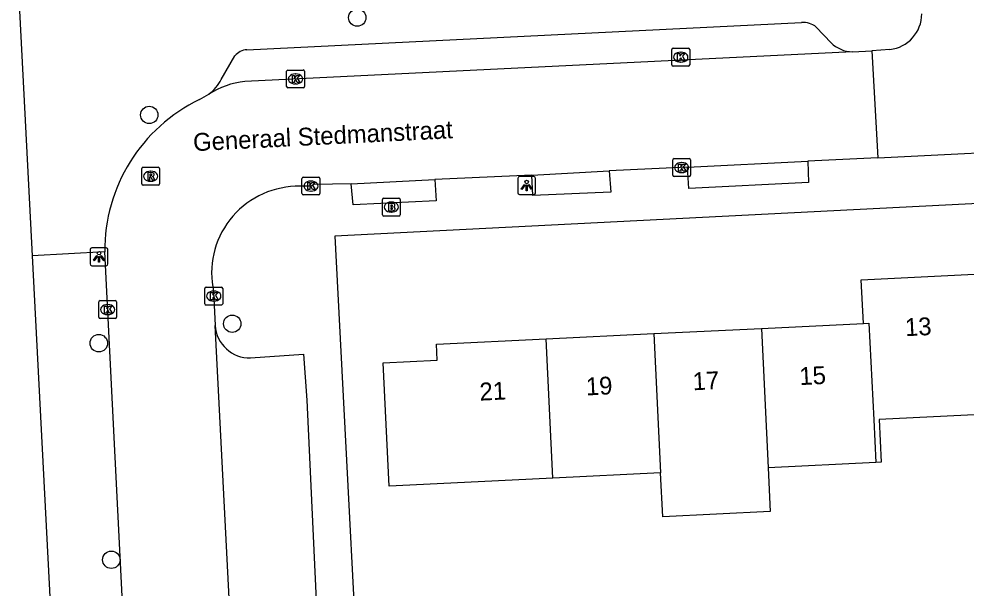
# Model space of a CAD drawing. Extents: x 161084 to 161928, y 385355 to 386522.
# Drawn here: x 161302.4 to 161355.5, y 386277.9 to 386309.8 of the extents above; entities that cross this region are included whole.
import ezdxf

# ---------------------------------------------------------------- set-up
doc = ezdxf.new("R2010")
doc.units = 0
for name, color, linetype in [('IMGEO_Boom', 7, 'Continuous'), ('IMGEO_Brandkraan', 7, 'Continuous'), ('IMGEO_Kolk', 7, 'Continuous'), ('IMGEO_Lichtpunt', 7, 'Continuous'), ('IMGEO_Openbare_ruimte_label', 7, 'Continuous'), ('IMGEO_Pand', 7, 'Continuous'), ('IMGEO_Pand_nummerreeks', 7, 'Continuous'), ('IMGEO_Rijbaan_lokaal_open', 7, 'Continuous'), ('IMGEO_Rioolput', 7, 'Continuous'), ('IMGEO_Voetpad_open', 7, 'Continuous')]:
    doc.layers.add(name, color=color, linetype=linetype)

msp = doc.modelspace()

# ---------------------------------------------------------------- linework, layer by layer
at = {"layer": 'IMGEO_Boom'}
for centre in [(161321.377, 386309.851), (161309.715, 386304.394), (161314.368, 386292.688), (161306.888, 386291.597), (161307.592, 386279.455)]:
    msp.add_circle(centre, 0.489, dxfattribs=at)
at = {"layer": 'IMGEO_Brandkraan'}
for p, q in [((161322.787, 386298.799), (161322.787, 386299.651)), ((161322.862, 386299.725), (161323.714, 386299.725)), ((161323.788, 386299.651), (161323.788, 386298.799)), ((161323.275, 386299.505), (161323.3, 386299.505)), ((161323.714, 386298.725), (161322.862, 386298.725)), ((161323.298, 386298.945), (161323.273, 386298.945))]:
    msp.add_line(p, q, dxfattribs=at)
for points in [[(161322.787, 386298.799), (161322.787, 386299.651)], [(161322.862, 386299.725), (161323.714, 386299.725)], [(161323.788, 386299.651), (161323.788, 386298.799)], [(161323.135, 386299.425), (161323.135, 386299.025), (161323.348, 386299.025)], [(161323.366, 386299.425), (161323.135, 386299.425)], [(161323.314, 386299.344), (161323.26, 386299.344), (161323.26, 386299.268)], [(161323.26, 386299.268), (161323.313, 386299.268)], [(161323.322, 386299.192), (161323.26, 386299.192), (161323.26, 386299.111)], [(161323.26, 386299.111), (161323.322, 386299.111)], [(161323.714, 386298.725), (161322.862, 386298.725)]]:
    msp.add_lwpolyline(points, dxfattribs=at)
for centre, radius, start, end in [((161322.864, 386299.649), 0.0765, 91.552, 178.448), ((161322.864, 386299.649), 0.0765, 91.552, 178.448), ((161323.712, 386299.649), 0.0765, 1.552, 88.448), ((161323.712, 386299.649), 0.0765, 1.552, 88.448), ((161323.315, 386299.306), 0.0379, 267.8285, 90.9355), ((161323.323, 386299.151), 0.0404, 269.8759, 90.5077), ((161323.37, 386299.28), 0.145, 59.4692, 91.5367), ((161323.395, 386299.327), 0.0922, 285.5137, 58.1501), ((161323.4, 386299.135), 0.105, 301.3115, 78.989), ((161322.864, 386298.801), 0.0765, 181.552, 268.448), ((161322.864, 386298.801), 0.0765, 181.552, 268.448), ((161323.354, 386299.276), 0.251, 268.6676, 293.5347), ((161323.712, 386298.801), 0.0765, 271.552, 358.448), ((161323.712, 386298.801), 0.0765, 271.552, 358.448)]:
    msp.add_arc(centre, radius, start, end, dxfattribs=at)
for centre, major_axis, ratio, start_param, end_param in [((161323.274, 386299.225), (-0.387, 0.002), 0.722429, 4.712389, 7.853982), ((161323.299, 386299.225), (-0.39, 0.002), 0.717154, 1.570796, 4.712389)]:
    msp.add_ellipse(centre, major_axis=major_axis, ratio=ratio, start_param=start_param, end_param=end_param, dxfattribs=at)
at = {"layer": 'IMGEO_Kolk'}
for p, q in [((161339.092, 386308.132), (161339.944, 386308.132)), ((161339.017, 386307.206), (161339.017, 386308.058)), ((161339.505, 386307.912), (161339.53, 386307.912)), ((161340.018, 386308.058), (161340.018, 386307.206)), ((161339.944, 386307.132), (161339.092, 386307.132)), ((161339.528, 386307.352), (161339.503, 386307.352)), ((161317.418, 386305.986), (161317.418, 386306.838)), ((161317.493, 386306.912), (161318.345, 386306.912)), ((161317.906, 386306.692), (161317.931, 386306.692)), ((161318.419, 386306.838), (161318.419, 386305.986)), ((161317.929, 386306.132), (161317.904, 386306.132)), ((161318.345, 386305.912), (161317.493, 386305.912)), ((161339.067, 386301.016), (161339.067, 386301.868)), ((161339.142, 386301.942), (161339.994, 386301.942)), ((161340.068, 386301.868), (161340.068, 386301.016)), ((161339.555, 386301.722), (161339.58, 386301.722)), ((161318.28, 386299.98), (161318.28, 386300.832)), ((161318.355, 386300.906), (161319.207, 386300.906)), ((161318.768, 386300.686), (161318.793, 386300.686)), ((161319.281, 386300.832), (161319.281, 386299.98)), ((161339.994, 386300.942), (161339.142, 386300.942)), ((161339.578, 386301.162), (161339.553, 386301.162)), ((161319.207, 386299.906), (161318.355, 386299.906)), ((161318.791, 386300.126), (161318.766, 386300.126)), ((161312.834, 386293.811), (161312.834, 386294.663)), ((161312.909, 386294.737), (161313.761, 386294.737)), ((161313.322, 386294.517), (161313.347, 386294.517)), ((161313.835, 386294.663), (161313.835, 386293.811)), ((161306.886, 386293.056), (161306.886, 386293.908)), ((161306.961, 386293.982), (161307.813, 386293.982)), ((161307.887, 386293.908), (161307.887, 386293.056)), ((161313.345, 386293.957), (161313.32, 386293.957)), ((161307.374, 386293.762), (161307.399, 386293.762)), ((161313.761, 386293.737), (161312.909, 386293.737)), ((161307.813, 386292.982), (161306.961, 386292.982)), ((161307.397, 386293.202), (161307.372, 386293.202))]:
    msp.add_line(p, q, dxfattribs=at)
for points in [[(161339.092, 386308.132), (161339.944, 386308.132)], [(161339.017, 386307.206), (161339.017, 386308.058)], [(161339.338, 386307.832), (161339.461, 386307.832), (161339.461, 386307.681), (161339.591, 386307.832), (161339.755, 386307.832), (161339.609, 386307.681), (161339.762, 386307.432), (161339.61, 386307.432), (161339.525, 386307.596), (161339.461, 386307.529), (161339.461, 386307.432), (161339.338, 386307.432), (161339.338, 386307.832)], [(161340.018, 386308.058), (161340.018, 386307.206)], [(161339.944, 386307.132), (161339.092, 386307.132)], [(161317.418, 386305.986), (161317.418, 386306.838)], [(161317.493, 386306.912), (161318.345, 386306.912)], [(161317.739, 386306.612), (161317.862, 386306.612), (161317.862, 386306.461), (161317.992, 386306.612), (161318.156, 386306.612), (161318.01, 386306.461), (161318.163, 386306.212), (161318.011, 386306.212), (161317.926, 386306.376), (161317.862, 386306.309), (161317.862, 386306.212), (161317.739, 386306.212), (161317.739, 386306.612)], [(161318.419, 386306.838), (161318.419, 386305.986)], [(161318.345, 386305.912), (161317.493, 386305.912)], [(161339.067, 386301.016), (161339.067, 386301.868)], [(161339.142, 386301.942), (161339.994, 386301.942)], [(161340.068, 386301.868), (161340.068, 386301.016)], [(161339.388, 386301.642), (161339.511, 386301.642), (161339.511, 386301.491), (161339.641, 386301.642), (161339.805, 386301.642), (161339.659, 386301.491), (161339.812, 386301.242), (161339.66, 386301.242), (161339.575, 386301.406), (161339.511, 386301.339), (161339.511, 386301.242), (161339.388, 386301.242), (161339.388, 386301.642)], [(161318.28, 386299.98), (161318.28, 386300.832)], [(161318.355, 386300.906), (161319.207, 386300.906)], [(161319.281, 386300.832), (161319.281, 386299.98)], [(161339.994, 386300.942), (161339.142, 386300.942)], [(161318.601, 386300.606), (161318.724, 386300.606), (161318.724, 386300.455), (161318.854, 386300.606), (161319.018, 386300.606), (161318.872, 386300.455), (161319.025, 386300.206), (161318.873, 386300.206), (161318.788, 386300.37), (161318.724, 386300.303), (161318.724, 386300.206), (161318.601, 386300.206), (161318.601, 386300.606)], [(161319.207, 386299.906), (161318.355, 386299.906)], [(161312.834, 386293.811), (161312.834, 386294.663)], [(161312.909, 386294.737), (161313.761, 386294.737)], [(161313.155, 386294.437), (161313.278, 386294.437), (161313.278, 386294.286), (161313.408, 386294.437), (161313.572, 386294.437), (161313.426, 386294.286), (161313.579, 386294.037), (161313.427, 386294.037), (161313.342, 386294.201), (161313.278, 386294.134), (161313.278, 386294.037), (161313.155, 386294.037), (161313.155, 386294.437)], [(161313.835, 386294.663), (161313.835, 386293.811)], [(161306.886, 386293.056), (161306.886, 386293.908)], [(161306.961, 386293.982), (161307.813, 386293.982)], [(161307.887, 386293.908), (161307.887, 386293.056)], [(161307.207, 386293.682), (161307.33, 386293.682), (161307.33, 386293.531), (161307.46, 386293.682), (161307.624, 386293.682), (161307.478, 386293.531), (161307.631, 386293.282), (161307.479, 386293.282), (161307.394, 386293.446), (161307.33, 386293.379), (161307.33, 386293.282), (161307.207, 386293.282), (161307.207, 386293.682)], [(161313.761, 386293.737), (161312.909, 386293.737)], [(161307.813, 386292.982), (161306.961, 386292.982)]]:
    msp.add_lwpolyline(points, dxfattribs=at)
for centre, start, end in [((161339.094, 386308.056), 91.552, 178.448), ((161339.094, 386308.056), 91.552, 178.448), ((161339.942, 386308.056), 1.552, 88.448), ((161339.942, 386308.056), 1.552, 88.448), ((161339.094, 386307.208), 181.552, 268.448), ((161339.094, 386307.208), 181.552, 268.448), ((161339.942, 386307.208), 271.552, 358.448), ((161339.942, 386307.208), 271.552, 358.448), ((161317.495, 386306.836), 91.552, 178.448), ((161317.495, 386306.836), 91.552, 178.448), ((161318.343, 386306.836), 1.552, 88.448), ((161318.343, 386306.836), 1.552, 88.448), ((161317.495, 386305.988), 181.552, 268.448), ((161317.495, 386305.988), 181.552, 268.448), ((161318.343, 386305.988), 271.552, 358.448), ((161318.343, 386305.988), 271.552, 358.448), ((161339.144, 386301.866), 91.552, 178.448), ((161339.144, 386301.866), 91.552, 178.448), ((161339.992, 386301.866), 1.552, 88.448), ((161339.992, 386301.866), 1.552, 88.448), ((161318.357, 386300.83), 91.552, 178.448), ((161318.357, 386300.83), 91.552, 178.448), ((161319.205, 386300.83), 1.552, 88.448), ((161319.205, 386300.83), 1.552, 88.448), ((161339.144, 386301.018), 181.552, 268.448), ((161339.144, 386301.018), 181.552, 268.448), ((161339.992, 386301.018), 271.552, 358.448), ((161339.992, 386301.018), 271.552, 358.448), ((161318.357, 386299.982), 181.552, 268.448), ((161318.357, 386299.982), 181.552, 268.448), ((161319.205, 386299.982), 271.552, 358.448), ((161319.205, 386299.982), 271.552, 358.448), ((161312.911, 386294.661), 91.552, 178.448), ((161312.911, 386294.661), 91.552, 178.448), ((161313.759, 386294.661), 1.552, 88.448), ((161313.759, 386294.661), 1.552, 88.448), ((161306.963, 386293.906), 91.552, 178.448), ((161306.963, 386293.906), 91.552, 178.448), ((161307.811, 386293.906), 1.552, 88.448), ((161307.811, 386293.906), 1.552, 88.448), ((161312.911, 386293.813), 181.552, 268.448), ((161312.911, 386293.813), 181.552, 268.448), ((161313.759, 386293.813), 271.552, 358.448), ((161313.759, 386293.813), 271.552, 358.448), ((161306.963, 386293.058), 181.552, 268.448), ((161306.963, 386293.058), 181.552, 268.448), ((161307.811, 386293.058), 271.552, 358.448), ((161307.811, 386293.058), 271.552, 358.448)]:
    msp.add_arc(centre, 0.0765, start, end, dxfattribs=at)
for centre, major_axis, ratio, start_param, end_param in [((161339.504, 386307.632), (-0.387, 0.002), 0.722429, 4.712389, 7.853982), ((161339.529, 386307.632), (-0.39, 0.002), 0.717154, 1.570796, 4.712389), ((161317.905, 386306.412), (-0.387, 0.002), 0.722429, 4.712389, 7.853982), ((161317.93, 386306.412), (-0.39, 0.002), 0.717154, 1.570796, 4.712389), ((161339.554, 386301.442), (-0.387, 0.002), 0.722429, 4.712389, 7.853982), ((161339.579, 386301.442), (-0.39, 0.002), 0.717154, 1.570796, 4.712389), ((161318.767, 386300.406), (-0.387, 0.002), 0.722429, 4.712389, 7.853982), ((161318.792, 386300.406), (-0.39, 0.002), 0.717154, 1.570796, 4.712389), ((161313.321, 386294.237), (-0.387, 0.002), 0.722429, 4.712389, 7.853982), ((161313.346, 386294.237), (-0.39, 0.002), 0.717154, 1.570796, 4.712389), ((161307.373, 386293.482), (-0.387, 0.002), 0.722429, 4.712389, 7.853982), ((161307.398, 386293.482), (-0.39, 0.002), 0.717154, 1.570796, 4.712389)]:
    msp.add_ellipse(centre, major_axis=major_axis, ratio=ratio, start_param=start_param, end_param=end_param, dxfattribs=at)
at = {"layer": 'IMGEO_Lichtpunt'}
for p, q in [((161330.376, 386300.838), (161330.376, 386300.031)), ((161330.376, 386300.838), (161330.376, 386300.031)), ((161331.278, 386300.933), (161330.47, 386300.933)), ((161331.278, 386300.933), (161330.47, 386300.933)), ((161331.372, 386300.031), (161331.372, 386300.838)), ((161331.372, 386300.031), (161331.372, 386300.838)), ((161330.47, 386299.937), (161331.278, 386299.937)), ((161330.47, 386299.937), (161331.278, 386299.937)), ((161306.402, 386296.844), (161306.402, 386296.037)), ((161306.402, 386296.844), (161306.402, 386296.037)), ((161307.304, 386296.939), (161306.496, 386296.939)), ((161307.304, 386296.939), (161306.496, 386296.939)), ((161307.398, 386296.037), (161307.398, 386296.844)), ((161307.398, 386296.037), (161307.398, 386296.844)), ((161306.496, 386295.943), (161307.304, 386295.943)), ((161306.496, 386295.943), (161307.304, 386295.943))]:
    msp.add_line(p, q, dxfattribs=at)
for points in [[(161330.75, 386300.502), (161330.789, 386300.474), (161330.601, 386300.212), (161330.563, 386300.239), (161330.75, 386300.502)], [(161330.852, 386300.454), (161330.899, 386300.454), (161330.899, 386300.132), (161330.852, 386300.132), (161330.852, 386300.454)], [(161330.962, 386300.474), (161331, 386300.501), (161331.187, 386300.239), (161331.148, 386300.211), (161330.962, 386300.474)], [(161306.776, 386296.508), (161306.815, 386296.48), (161306.627, 386296.218), (161306.589, 386296.245), (161306.776, 386296.508)], [(161306.878, 386296.46), (161306.925, 386296.46), (161306.925, 386296.138), (161306.878, 386296.138), (161306.878, 386296.46)], [(161306.988, 386296.48), (161307.026, 386296.507), (161307.213, 386296.245), (161307.174, 386296.217), (161306.988, 386296.48)]]:
    msp.add_lwpolyline(points, dxfattribs=at)
for centre in [(161330.875, 386300.636), (161306.901, 386296.642)]:
    msp.add_circle(centre, 0.0994, dxfattribs=at)
for centre, start, end in [((161330.47, 386300.838), 90, 180), ((161330.47, 386300.838), 90, 180), ((161331.278, 386300.838), 0, 90), ((161331.278, 386300.838), 0, 90), ((161330.47, 386300.031), 180, 270), ((161330.47, 386300.031), 180, 270), ((161331.278, 386300.031), 270, 0), ((161331.278, 386300.031), 270, 360), ((161306.496, 386296.844), 90, 180), ((161306.496, 386296.844), 90, 180), ((161307.304, 386296.844), 0, 90), ((161307.304, 386296.844), 0, 90), ((161306.496, 386296.037), 180, 270), ((161306.496, 386296.037), 180, 270), ((161307.304, 386296.037), 270, 0), ((161307.304, 386296.037), 270, 360)]:
    msp.add_arc(centre, 0.0946, start, end, dxfattribs=at)
at = {"layer": 'IMGEO_Pand'}
for points in [[(161349.758, 386292.703), (161349.639, 386295.151), (161355.982, 386295.459)], [(161344.036, 386292.425), (161349.758, 386292.703)], [(161349.758, 386292.703), (161350.069, 386292.72), (161350.332, 386287.298), (161350.448, 386284.909)], [(161338.004, 386292.132), (161344.036, 386292.425)], [(161344.036, 386292.425), (161344.416, 386284.616)], [(161332.352, 386284.031), (161328.159, 386283.827), (161323.164, 386283.584), (161322.828, 386290.492), (161325.862, 386290.64), (161325.819, 386291.54), (161331.972, 386291.839)], [(161331.972, 386291.839), (161338.004, 386292.132)], [(161332.352, 386284.031), (161331.972, 386291.839)], [(161338.004, 386292.132), (161338.384, 386284.323)], [(161356.365, 386287.594), (161350.639, 386287.316), (161350.756, 386284.924), (161350.448, 386284.909)], [(161350.448, 386284.909), (161344.416, 386284.616)], [(161338.384, 386284.323), (161332.352, 386284.031)], [(161344.416, 386284.616), (161344.535, 386282.157), (161338.503, 386281.864), (161338.384, 386284.323)]]:
    msp.add_lwpolyline(points, dxfattribs=at)
at = {"layer": 'IMGEO_Rijbaan_lokaal_open'}
for points in [[(161349.142, 386307.927), (161315.077, 386306.274)], [(161349.142, 386307.927), (161350.231, 386307.996)], [(161351.237, 386308.063), (161350.231, 386307.996)], [(161350.231, 386307.996), (161350.559, 386301.992)], [(161312.542, 386305.254), (161313.048, 386305.552)], [(161350.559, 386301.992), (161371.543, 386303.037)], [(161339.893, 386301.457), (161346.632, 386301.797)], [(161350.559, 386301.992), (161346.632, 386301.797)], [(161331.171, 386301.021), (161335.51, 386301.26)], [(161339.893, 386301.457), (161335.51, 386301.26)], [(161321.034, 386300.537), (161325.724, 386300.778)], [(161331.171, 386301.021), (161325.724, 386300.778)], [(161321.034, 386300.537), (161318.943, 386300.488), (161318.781, 386300.406), (161317.906, 386300.392)], [(161308.234, 386276.664), (161307.225, 386296.71)], [(161313.323, 386294.484), (161313.417, 386292.587)], [(161314.755, 386266.39), (161313.417, 386292.587)]]:
    msp.add_lwpolyline(points, dxfattribs=at)
for centre, radius, start, end in [((161351.016, 386310.065), 2.014, 276.306, 359.7704), ((161315.607, 386301.572), 4.732, 96.4348, 122.7404), ((161316.587, 386296.81), 9.363, 115.5986, 180.6128), ((161318.083, 386295.523), 4.872, 92.0803, 192.3162)]:
    msp.add_arc(centre, radius, start, end, dxfattribs=at)
at = {"layer": 'IMGEO_Rioolput'}
for p, q in [((161309.296, 386300.531), (161309.296, 386301.383)), ((161309.371, 386301.457), (161310.223, 386301.457)), ((161309.784, 386301.237), (161309.809, 386301.237)), ((161310.297, 386301.383), (161310.297, 386300.531)), ((161309.807, 386300.677), (161309.782, 386300.677)), ((161310.223, 386300.457), (161309.371, 386300.457))]:
    msp.add_line(p, q, dxfattribs=at)
for points in [[(161309.296, 386300.531), (161309.296, 386301.383)], [(161309.371, 386301.457), (161310.223, 386301.457)], [(161310.297, 386301.383), (161310.297, 386300.531)], [(161309.885, 386301.155), (161309.633, 386301.157), (161309.633, 386300.757)], [(161309.633, 386300.757), (161309.757, 386300.757), (161309.757, 386300.919), (161309.768, 386300.919)], [(161309.811, 386301.076), (161309.757, 386301.076), (161309.757, 386300.995)], [(161309.757, 386300.995), (161309.809, 386300.995)], [(161309.815, 386300.89), (161309.886, 386300.757), (161310.026, 386300.757), (161309.961, 386300.883)], [(161310.223, 386300.457), (161309.371, 386300.457)]]:
    msp.add_lwpolyline(points, dxfattribs=at)
for centre, radius, start, end in [((161309.373, 386301.381), 0.0765, 91.552, 178.448), ((161309.373, 386301.381), 0.0765, 91.552, 178.448), ((161310.221, 386301.381), 0.0765, 1.552, 88.448), ((161310.221, 386301.381), 0.0765, 1.552, 88.448), ((161309.767, 386300.866), 0.0533, 26.0293, 88.6989), ((161309.793, 386301.184), 0.19, 274.7715, 282.9687), ((161309.817, 386300.98), 0.0964, 77.0061, 93.1865), ((161309.831, 386301.037), 0.0378, 276.6634, 79.6772), ((161309.884, 386301.045), 0.109, 350.3612, 89.416), ((161309.882, 386301.045), 0.112, 277.5842, 350.9817), ((161309.866, 386300.83), 0.108, 29.5134, 73.7905), ((161309.373, 386300.533), 0.0765, 181.552, 268.448), ((161309.373, 386300.533), 0.0765, 181.552, 268.448), ((161310.221, 386300.533), 0.0765, 271.552, 358.448), ((161310.221, 386300.533), 0.0765, 271.552, 358.448)]:
    msp.add_arc(centre, radius, start, end, dxfattribs=at)
for centre, major_axis, ratio, start_param, end_param in [((161309.783, 386300.957), (-0.387, 0.002), 0.722429, 4.712389, 7.853982), ((161309.808, 386300.957), (-0.39, 0.002), 0.717154, 1.570796, 4.712389)]:
    msp.add_ellipse(centre, major_axis=major_axis, ratio=ratio, start_param=start_param, end_param=end_param, dxfattribs=at)
at = {"layer": 'IMGEO_Voetpad_open'}
for points in [[(161302.41, 386310.98), (161303.158, 386296.5)], [(161315.185, 386308.051), (161346.288, 386309.572)], [(161347.115, 386309.314), (161347.941, 386308.444)], [(161313.754, 386306.385), (161314.518, 386307.71)], [(161346.632, 386301.797), (161346.682, 386300.6), (161339.977, 386300.273), (161339.893, 386301.457)], [(161395.775, 386275.487), (161394.482, 386301.379), (161320.113, 386297.598), (161321.928, 386262.765)], [(161335.51, 386301.26), (161335.591, 386300.07), (161331.231, 386299.878), (161331.171, 386301.021)], [(161325.724, 386300.778), (161325.805, 386299.587), (161321.142, 386299.359), (161321.034, 386300.537)], [(161307.225, 386296.71), (161303.158, 386296.5)], [(161303.158, 386296.5), (161305.467, 386251.773), (161305.462, 386251.61), (161305.439, 386251.387), (161305.395, 386251.166), (161305.332, 386250.95), (161305.25, 386250.741), (161305.15, 386250.539), (161305.032, 386250.348), (161304.897, 386250.167), (161304.747, 386250)], [(161315.398, 386290.775), (161318.362, 386290.983), (161318.544, 386288.398), (161319.474, 386268.757)]]:
    msp.add_lwpolyline(points, dxfattribs=at)
for centre, radius, start, end in [((161346.376, 386308.4), 1.176, 51.0524, 94.2948), ((161349.207, 386309.732), 1.806, 225.4825, 267.9362), ((161315.269, 386307.064), 0.99, 94.8532, 139.3031), ((161311.615, 386307.483), 2.405, 306.5936, 332.8413), ((161315.337, 386292.697), 1.923, 183.2777, 271.8246)]:
    msp.add_arc(centre, radius, start, end, dxfattribs=at)

# ---------------------------------------------------------------- texts
at = {"layer": 'IMGEO_Openbare_ruimte_label'}
msp.add_text('Generaal Stedmanstraat', height=1, rotation=2.8653, dxfattribs=at).set_placement((161312.199, 386302.36))
at = {"layer": 'IMGEO_Pand_nummerreeks'}
for s, rotation, p in [('13', 2.7809, (161352.111, 386291.987)), ('15', 2.7813, (161346.19, 386289.246)), ('19', 2.7813, (161334.221, 386288.665)), ('17', 2.7788, (161340.206, 386288.955)), ('21', 2.7813, (161328.258, 386288.375))]:
    msp.add_text(s, height=1, rotation=rotation, dxfattribs=at).set_placement(p)

doc.saveas('drawing.dxf')
